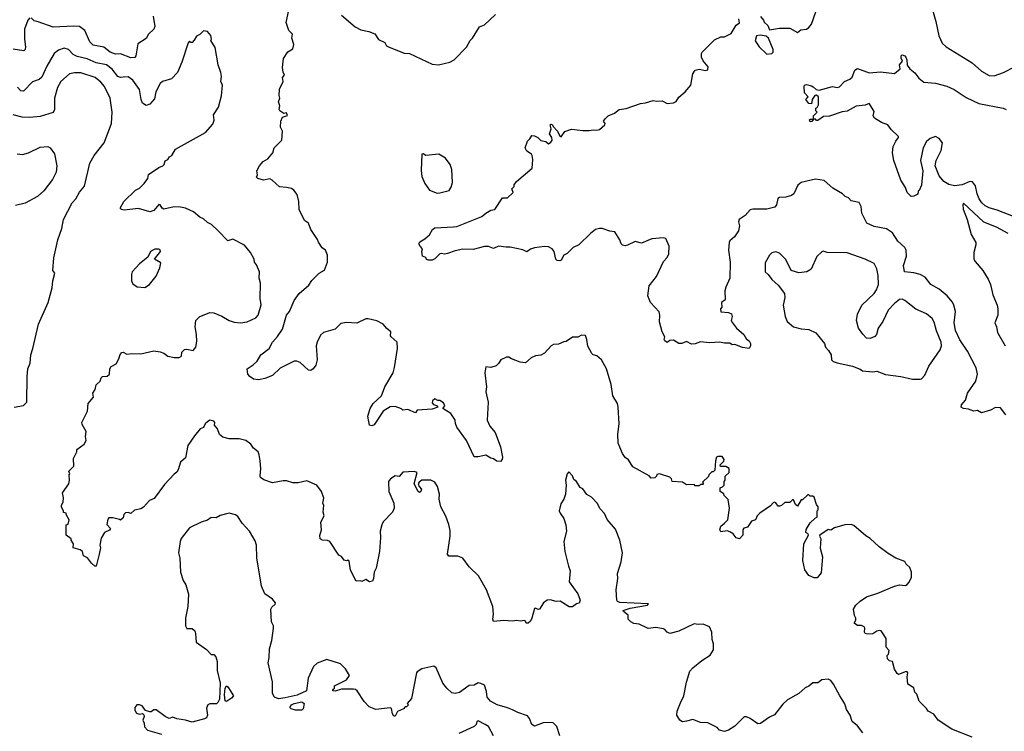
# Model space of a CAD drawing. Extents: x 2293139 to 2515392, y 824115 to 1006937.
# Tile 292 of 417: x 2370456 to 2378164, y 984039 to 989608. Entities that reach past the tile are written whole.
import ezdxf

# ---------------------------------------------------------------- set-up
doc = ezdxf.new("R2010")
doc.units = 0

msp = doc.modelspace()

# ---------------------------------------------------------------- linework, layer by layer
at = {"layer": '0CON10XD'}
for points in [[(2375921.7, 986188.3), (2375910, 986185), (2375902.5, 986155), (2375898.3, 986081.7), (2375885, 986070), (2375875, 986070), (2375850, 986045), (2375848.3, 986031.7), (2375801.7, 985988.3), (2375810, 985975), (2375805, 985970), (2375785, 985970), (2375775, 985960), (2375745, 985960), (2375735, 985970), (2375675, 985967.5), (2375645, 985987.5), (2375563, 985993), (2375560, 986015), (2375547, 986027), (2375465, 986053.3), (2375445, 986047.5), (2375442.5, 986035), (2375427, 986023), (2375400.7, 986020.7), (2375385, 986037.5), (2375255, 986107.5), (2375223, 986163), (2375195, 986182.5), (2375173.9, 986213.9), (2375140, 986295), (2375138, 986365), (2375150, 986445), (2375142, 986575), (2375135.6, 986605.6), (2375098.8, 986665), (2375086.1, 986753.9), (2375049.2, 986875), (2375012, 986945), (2374975, 986978), (2374945, 986986), (2374936, 986995), (2374904.2, 987054.2), (2374896.7, 987105), (2374885, 987137.5), (2374855, 987140), (2374826.1, 987123.9), (2374785, 987123.3), (2374735, 987090), (2374716.4, 987086.4), (2374675, 987068.8), (2374635, 987066.7), (2374617.5, 987055), (2374565, 986997.5), (2374535, 986982.5), (2374495, 986977.5), (2374459.3, 986960.7), (2374417, 986923), (2374375, 986926.7), (2374305, 986953.3), (2374285, 986966.7), (2374267, 986967), (2374222.5, 986945), (2374205, 986917.5), (2374185, 986900), (2374145, 986886.7), (2374105, 986890), (2374096.7, 986845), (2374111.2, 986735), (2374104.2, 986695.8), (2374123.1, 986615), (2374115.6, 986475), (2374136.3, 986426.3), (2374177.4, 986377.4), (2374220.8, 986265), (2374236.9, 986183.1), (2374233.1, 986166.9), (2374218.8, 986151.2), (2374192.3, 986152.3), (2374165, 986172.5), (2374145, 986176.7), (2374105, 986201.2), (2374045, 986186.2), (2374015, 986186.7), (2373954, 986315), (2373879.3, 986419.3), (2373867, 986447), (2373866.2, 986475), (2373857.7, 986487.7), (2373830, 986525), (2373767.5, 986565), (2373783, 986587), (2373775, 986610), (2373745, 986627.5), (2373728.3, 986628.3), (2373705, 986640), (2373687.5, 986625), (2373685, 986610), (2373695, 986597.5), (2373719.3, 986589.3), (2373730, 986575), (2373685, 986558.8), (2373568.3, 986551.7), (2373555, 986532.5), (2373495, 986556.7), (2373455, 986553.3), (2373445, 986562.5), (2373395, 986581.2), (2373355, 986579.2), (2373302.5, 986545), (2373231.7, 986438.3), (2373211.7, 986428.3), (2373193.6, 986433.6), (2373182.2, 986505), (2373200.9, 986565), (2373224.4, 986605), (2373289.6, 986665), (2373314.6, 986735), (2373379.5, 986845), (2373390.6, 986885), (2373412.5, 987035), (2373412, 987085), (2373364.3, 987125), (2373358, 987135), (2373362.5, 987165), (2373330.3, 987190.3), (2373301.2, 987225), (2373252.1, 987252.1), (2373185, 987267.5), (2373165, 987265.8), (2373095, 987231.9), (2373015, 987238.6), (2372969.7, 987230.3), (2372924.5, 987185.5), (2372835, 987160.6), (2372810.6, 987139.4), (2372784.2, 987085), (2372778, 987055), (2372784, 986945), (2372773.8, 986905), (2372752.5, 986875), (2372735, 986863.8), (2372716.4, 986866.4), (2372652.5, 986925), (2372625, 986936.2), (2372605, 986936), (2372495, 986881.2), (2372435, 986824.3), (2372375, 986799.4), (2372325, 986790.8), (2372287.5, 986795), (2372257.5, 986815), (2372241.2, 986835), (2372238, 986875), (2372285, 986906.2), (2372314, 986935), (2372343.8, 986985), (2372410, 987035), (2372435.6, 987084.4), (2372475, 987128), (2372513.2, 987186.8), (2372544.4, 987295), (2372568.6, 987325), (2372605, 987410), (2372643.7, 987466.3), (2372718.3, 987531.7), (2372743, 987567), (2372800, 987625), (2372842.3, 987647.7), (2372865, 987710), (2372866.7, 987765), (2372848.8, 987805), (2372824, 987824), (2372795, 987867.5), (2372788.3, 987888.3), (2372735, 987967.5), (2372716.7, 988015), (2372686.4, 988036.4), (2372645, 988122.5), (2372640.8, 988185), (2372629.4, 988239.4), (2372603.2, 988273.2), (2372585, 988286), (2372545, 988296), (2372490.5, 988300.5), (2372433, 988353), (2372415, 988362.5), (2372365, 988353.3), (2372320, 988365), (2372310, 988375), (2372317.5, 988395), (2372312.5, 988425), (2372333.3, 988465), (2372362.3, 988497.7), (2372399.5, 988520.5), (2372437.5, 988565), (2372447.5, 988605), (2372507.5, 988665), (2372512.5, 988735), (2372498.3, 988768.3), (2372500, 988815), (2372513.6, 988846.4), (2372551.7, 988858.3), (2372545, 988880), (2372523, 988873), (2372492.5, 988895), (2372487.5, 988905), (2372492.5, 988935), (2372482.5, 988965), (2372492.5, 988995), (2372487.5, 989015), (2372490, 989065), (2372517.5, 989125), (2372513, 989157), (2372530, 989175), (2372518.3, 989198.3), (2372513.3, 989235), (2372522.5, 989305), (2372555, 989357.5), (2372595, 989380), (2372602.5, 989415), (2372587.5, 989465), (2372592.5, 989495), (2372564.1, 989524.1), (2372543, 989587), (2372561.7, 989681.7)], [(2376255, 989632.5), (2376280, 989605), (2376285, 989590), (2376313, 989563), (2376325, 989530), (2376405, 989543.3), (2376485, 989543.3), (2376545, 989507.5), (2376572.3, 989527.7), (2376615, 989533.8), (2376635, 989546.2), (2376655.5, 989574.5), (2376689.3, 989670.7)], [(2377602, 989685), (2377628, 989595), (2377651.2, 989481.2), (2377676.7, 989425), (2377710, 989395), (2377911.7, 989271.7), (2377984.5, 989204.5), (2378045, 989172), (2378085, 989168), (2378158.8, 989195), (2378248.8, 989241.2)], [(2370535, 989622.5), (2370520, 989605), (2370493.3, 989535), (2370492.5, 989455), (2370502.2, 989395), (2370499.2, 989375), (2370487.5, 989365), (2370405, 989377.3)], [(2371500, 989635), (2371514.5, 989555.5), (2371505.8, 989535), (2371465, 989495.8), (2371445, 989460), (2371381.2, 989418.8), (2371364.6, 989325.4), (2371356.4, 989313.6), (2371325, 989310), (2371245, 989341.4), (2371205, 989337.8), (2371165, 989355.4), (2371115, 989392.2), (2371030.2, 989410.2), (2371004.6, 989435), (2370965, 989524.3), (2370925, 989554.5), (2370878.3, 989558.3), (2370718.6, 989548.6), (2370601.2, 989591.2), (2370569.3, 989599.3), (2370545, 989622.5)], [(2372974.1, 989644.1), (2373082.7, 989552.7), (2373127.7, 989527.7), (2373190, 989515), (2373235, 989496.7), (2373265, 989452.5), (2373315, 989430), (2373327.5, 989405), (2373342.5, 989395), (2373465, 989345.8), (2373507.5, 989345), (2373685, 989260), (2373735, 989254.4)], [(2375640, 987075), (2375615, 987073.8), (2375575, 987100), (2375545, 987097.5), (2375525, 987082.5), (2375507.5, 987095), (2375502.5, 987105), (2375507.5, 987125), (2375486, 987165), (2375463.6, 987243.6), (2375466.7, 987295), (2375461.7, 987321.7), (2375393.9, 987393.9), (2375373, 987447), (2375383.9, 987526.1), (2375441.2, 987598.8), (2375495.4, 987714.6), (2375523.8, 987746.2), (2375538.5, 987775), (2375541.1, 987835), (2375515, 987896.2), (2375495, 987902), (2375405, 987894.3), (2375325, 987859.2), (2375275, 987872), (2375215, 987842.5), (2375195, 987839.2), (2375175, 987844.2), (2375165, 987853.8), (2375155, 987886.2), (2375115, 987949.2), (2375075, 987952.5), (2375015, 987973.5), (2374995, 987974.5), (2374965, 987965.5), (2374924.3, 987935), (2374833.6, 987846.4), (2374788.8, 987825), (2374742.4, 987777.6), (2374715, 987764.2), (2374695, 987725.8), (2374685, 987720), (2374665, 987722.5), (2374653.8, 987733.8), (2374640.4, 987795), (2374625, 987815.6), (2374595, 987830), (2374564.2, 987834.2), (2374486.6, 987823.4), (2374455, 987812), (2374425, 987791.2), (2374395, 987808), (2374295, 987828), (2374265, 987826.7), (2374205, 987836.7), (2374165, 987817.5), (2374125, 987833.8), (2374095, 987833.8), (2374005, 987808.5), (2373925, 987811.9), (2373865, 987799.4), (2373805, 987777.5), (2373785, 987773.8), (2373755, 987778.8), (2373744.2, 987775.8), (2373705, 987736.2), (2373685, 987726.7), (2373657, 987727), (2373641.7, 987731.7), (2373636.1, 987746.1), (2373608.3, 987758.3), (2373603.3, 987796.7), (2373610, 987815), (2373590, 987835), (2373580, 987855), (2373589.3, 987870.7), (2373628.1, 987891.9), (2373665.4, 987924.6), (2373687.1, 987965), (2373705, 987979.4), (2373852.4, 987987.6), (2373879.4, 987990.6), (2374075, 988067.5), (2374105, 988094), (2374145, 988117.5), (2374175, 988122), (2374235, 988213.3), (2374275, 988214.2), (2374320, 988255), (2374310, 988285), (2374327, 988303), (2374327.5, 988315), (2374345, 988342.5), (2374467.5, 988445), (2374473.3, 988515), (2374466.7, 988545), (2374462.5, 988555), (2374425, 988580), (2374414.2, 988605), (2374431.7, 988658.3), (2374450, 988675), (2374465, 988702.5), (2374485, 988700), (2374512.5, 988685), (2374535, 988662.5), (2374576.1, 988656.1), (2374595, 988637.5), (2374615, 988650), (2374623.8, 988665), (2374622, 988685), (2374603.3, 988715), (2374617.5, 988755), (2374610, 988785), (2374615, 988790), (2374627.5, 988785), (2374631.7, 988771.7), (2374666.2, 988735), (2374685, 988697.5), (2374695, 988692.5), (2374725, 988733.3), (2374775, 988752.5), (2374865, 988740), (2374915, 988740), (2374945, 988746.7), (2374975, 988743.3), (2374995, 988750), (2375036.7, 988785), (2375040, 988795), (2375027.5, 988815), (2375042.5, 988835), (2375062.5, 988855), (2375113.6, 988876.4), (2375150, 988905), (2375205, 988913.3), (2375315, 988953.3), (2375355, 988956.7), (2375415, 988976.2), (2375445, 988970), (2375485, 988972.5), (2375525, 988952.5), (2375575, 988958), (2375595, 988968.8), (2375615, 989001.2), (2375666.9, 989043.1), (2375710.8, 989095), (2375725.9, 989184.1), (2375745, 989212.5), (2375775, 989220), (2375825, 989210), (2375842.5, 989215), (2375845, 989240), (2375806.4, 989286.4), (2375793.3, 989315), (2375793.8, 989345), (2375800, 989355), (2375895, 989451.2), (2375945, 989473.8), (2375975, 989473.8), (2376025, 989500), (2376065, 989566.7), (2376090, 989585), (2376086.7, 989615)], [(2373735, 989254.4), (2373823.4, 989276.6), (2373856.8, 989293.2), (2373955, 989394.2), (2373981.9, 989445), (2374000.6, 989465), (2374055, 989552.5), (2374095, 989568.8), (2374181.7, 989648.3)], [(2371585, 986998.1), (2371615, 986975.8), (2371665, 986964.3), (2371705, 986964.3), (2371723.8, 986975), (2371726, 987005), (2371745, 987026), (2371765, 987028.8), (2371815, 987018.8), (2371834, 987045), (2371841.7, 987088.3), (2371840.8, 987145), (2371830, 987205), (2371835.8, 987255), (2371865, 987284.3), (2371925, 987310), (2371945, 987315.8), (2371975, 987314), (2372039.1, 987289.1), (2372095, 987252.9), (2372135, 987240.8), (2372185, 987235.8), (2372236.8, 987243.2), (2372305.5, 987274.5), (2372324.2, 987295), (2372345.6, 987375.6), (2372338.1, 987425), (2372340, 987545), (2372330, 987585), (2372333.8, 987635), (2372310.7, 987690.7), (2372295, 987710), (2372292.5, 987735), (2372263.8, 987785), (2372215, 987844), (2372125, 987891.2), (2372085, 987876.7), (2372010, 987955), (2371956.7, 988005), (2371925, 988020), (2371895, 988050), (2371865, 988063.8), (2371815.4, 988105.4), (2371755, 988131.9), (2371715, 988141.9), (2371665, 988143.1), (2371585, 988124.2), (2371572.1, 988132.1), (2371555, 988160), (2371545, 988161.2), (2371506.7, 988115), (2371475, 988103.3), (2371385, 988130.8), (2371275, 988118.8), (2371253.3, 988123.3), (2371242.5, 988132.5), (2371272, 988185), (2371363.8, 988275), (2371395, 988290), (2371430, 988325), (2371458.8, 988365), (2371465, 988396.2), (2371545, 988451.2), (2371576.7, 988465), (2371586.2, 988475), (2371595, 988502.5), (2371615, 988513.3), (2371630, 988535), (2371646, 988545), (2371676.2, 988595), (2371911.2, 988725), (2371968.1, 988791.9), (2371977.3, 988822.7), (2371974.2, 988865), (2372013.1, 988925), (2372036.6, 989013.4), (2372042.5, 989095), (2372031.2, 989125), (2372035.7, 989165), (2372031.4, 989195), (2372010, 989255), (2371985, 989390), (2371952.5, 989445), (2371956.7, 989455), (2371952.5, 989485), (2371927, 989517), (2371895, 989520), (2371866.4, 989493.6), (2371840.7, 989479.3), (2371823, 989447), (2371805, 989430), (2371795, 989430), (2371785, 989440), (2371775, 989427.5), (2371724.4, 989275), (2371691.2, 989195), (2371643.6, 989146.4), (2371575, 989124.2), (2371555, 989108), (2371522.2, 989045), (2371510.3, 988989.7), (2371475, 988946.2), (2371445, 988936.2), (2371418, 988955), (2371406, 988985), (2371395, 989062), (2371341.8, 989135), (2371305, 989161.8), (2371265, 989157.5), (2371245, 989155.4), (2371225, 989164.6), (2371181, 989221), (2371135, 989254.7), (2371055, 989269.7), (2370985, 989302.2), (2370905, 989320.9), (2370875.3, 989335.3), (2370838, 989375), (2370805, 989384.4), (2370759.8, 989370.2), (2370725.3, 989344.7), (2370668.2, 989245), (2370630.5, 989159.5), (2370608.9, 989141.1), (2370555, 989121.2), (2370485, 989048), (2370465, 989052.5), (2370439.5, 989079.5)], [(2376305, 989337.5), (2376345, 989342.5), (2376356, 989354), (2376356, 989375), (2376317.5, 989465), (2376299.3, 989479.3), (2376253.6, 989486.4), (2376225, 989482.5), (2376213.9, 989443.9), (2376245, 989396.7), (2376305, 989337.5)], [(2378235, 988068.9), (2378108.1, 988118.1), (2378045, 988135.9), (2378015, 988151.6), (2377988.4, 988175), (2377967.3, 988205), (2377950.7, 988245), (2377937.8, 988307.8), (2377915, 988339.3), (2377895, 988342.7), (2377835, 988316.6), (2377775, 988307.3), (2377728.8, 988318.8), (2377691.7, 988341.7), (2377653.6, 988385), (2377623.3, 988465), (2377630, 988505), (2377670.8, 988585), (2377680.5, 988645), (2377655, 988679.2), (2377625, 988694), (2377585, 988677.5), (2377556, 988655), (2377528.6, 988605), (2377508, 988505), (2377525.6, 988425), (2377516.4, 988313.6), (2377498.3, 988271.7), (2377490, 988265), (2377488.3, 988241.7), (2377455, 988227.5), (2377433.9, 988223.9), (2377403.8, 988255), (2377390, 988295), (2377355, 988352.5), (2377298.5, 988505), (2377288.9, 988565), (2377294.5, 988615), (2377315, 988658), (2377336, 988685), (2377336, 988695), (2377278.3, 988748.3), (2377252.5, 988785), (2377204.1, 988804.1), (2377147, 988837), (2377137.5, 988855), (2377145, 988890), (2377109.5, 988949.5), (2377105, 988953.3), (2377075, 988940), (2377005, 988932), (2376935, 988893.3), (2376895, 988886.7), (2376796.1, 988853.9), (2376748.3, 988851.7), (2376705, 988820), (2376695, 988820), (2376685, 988830), (2376670, 988830), (2376658.3, 988811.7), (2376645, 988810), (2376640, 988825), (2376645, 988830), (2376670, 988830), (2376670, 988855), (2376700, 988885), (2376690, 988895), (2376690, 988915), (2376699.3, 988920.7), (2376709.3, 988940.7), (2376710, 989005), (2376695, 989017.5), (2376680, 989015), (2376660, 988985), (2376655, 988950), (2376635, 988952.5), (2376610, 988985), (2376630, 989005), (2376600, 989035), (2376597.5, 989085), (2376600, 989095), (2376615, 989100), (2376655, 989091.2), (2376668.3, 989081.7), (2376692, 989062), (2376715, 989058), (2376820, 989085), (2376855, 989078.8), (2376875, 989083.8), (2376913.8, 989125), (2376955, 989142), (2376972.5, 989157.5), (2376995, 989212.5), (2377015, 989226), (2377105, 989193.1), (2377195, 989199.2), (2377305, 989186), (2377350, 989225), (2377344.2, 989255), (2377367.5, 989285), (2377357, 989307), (2377357.5, 989325), (2377365, 989332.5), (2377385, 989326.2), (2377392.5, 989315), (2377400, 989295), (2377403, 989253), (2377425, 989222.5), (2377465, 989192), (2377495, 989150.8), (2377535, 989119.2), (2377625, 989111.1), (2377715, 989088.6), (2377771.7, 989061.7), (2377865, 989000), (2377965, 988951.5), (2378156.2, 988916.2), (2378177.5, 988905)], [(2370412.5, 986575), (2370485, 986587.5), (2370512.5, 986615), (2370514, 986815), (2370520, 986875), (2370538.9, 986921.1), (2370543.5, 986985), (2370560, 987035), (2370601.9, 987225), (2370679.4, 987395), (2370709.5, 987509.5), (2370714.3, 987565), (2370730, 987625), (2370716.2, 987646.2), (2370722.5, 987745), (2370754.2, 987885), (2370785.7, 987974.3), (2370798.6, 988045), (2370866, 988175), (2370896.2, 988205), (2370925, 988257.5), (2370964, 988305), (2371003.8, 988485), (2371038, 988545), (2371116.4, 988643.6), (2371174.3, 988795), (2371181.1, 988885), (2371164.6, 988995), (2371120.8, 989085), (2371090.4, 989120.4), (2371046.8, 989156.8), (2370935, 989192.6), (2370885, 989193.3), (2370845, 989183.6), (2370779.1, 989125), (2370752.2, 989077.8), (2370727.7, 988995), (2370727.5, 988905), (2370717.5, 988882.5), (2370615, 988850.6), (2370535, 988842.7), (2370475, 988844.4), (2370405, 988862.5)], [(2370435, 988558.1), (2370477, 988553), (2370525, 988567.5), (2370615, 988610), (2370675, 988616), (2370694, 988605), (2370727.6, 988557.6), (2370745.6, 988465), (2370741.4, 988415), (2370711.9, 988358.1), (2370645, 988270), (2370595.4, 988224.6), (2370497.9, 988172.1), (2370423.3, 988155)], [(2373725, 988250.8), (2373745, 988252.5), (2373818.3, 988271.7), (2373835, 988297.5), (2373843.1, 988335), (2373839.2, 988435), (2373825.6, 988475.6), (2373788.8, 988525), (2373737.5, 988555), (2373635, 988546.7), (2373615, 988558.8), (2373605, 988556.7), (2373599.3, 988429.3), (2373605, 988380), (2373627, 988327), (2373663.4, 988273.4), (2373725, 988250.8)], [(2378175.8, 986515), (2378135, 986570), (2378095, 986572.5), (2378057, 986553), (2377985, 986530), (2377955, 986550), (2377925, 986544), (2377885, 986560), (2377844.2, 986564.2), (2377827.5, 986575), (2377830, 986595), (2377859.5, 986630.5), (2377876.7, 986685), (2377941.7, 986778.3), (2377954, 986835), (2377945, 986882.5), (2377875.3, 987015), (2377815, 987102.2), (2377783.4, 987175), (2377771, 987235), (2377780.9, 987325), (2377769.2, 987375), (2377757.7, 987397.7), (2377716.3, 987446.3), (2377655, 987499.5), (2377588, 987535), (2377545, 987592.5), (2377506.7, 987615), (2377456.2, 987626.2), (2377384, 987635), (2377374.5, 987685), (2377397.3, 987757.3), (2377396.2, 987805), (2377384.2, 987824.2), (2377330.8, 987875), (2377289.7, 987939.7), (2377241.1, 987971.1), (2377145, 987988.5), (2377088.8, 988015), (2377050, 988095), (2377043.3, 988145), (2377027.7, 988177.7), (2376965, 988190), (2376945, 988213.3), (2376917.5, 988225), (2376897.5, 988245), (2376820.9, 988290.9), (2376755, 988349.4), (2376685, 988360.8), (2376575, 988333.8), (2376547.7, 988312.3), (2376516.7, 988245), (2376498.3, 988231.7), (2376455, 988218), (2376405, 988216.2), (2376392.3, 988207.7), (2376380.5, 988159.5), (2376368.3, 988141.7), (2376305, 988126.2), (2376195, 988126.2), (2376175, 988120), (2376135, 988076.7), (2376088, 988045), (2376084.2, 988025.8), (2376090.6, 987995), (2376084, 987955), (2376051.7, 987908.3), (2376015, 987876.2), (2376010, 987865), (2376004.4, 987805.6), (2376018.8, 987711.2), (2376016.7, 987585), (2375984.2, 987515.8), (2375976.2, 987485), (2375980, 987415), (2375950, 987395), (2375951.7, 987358.3), (2375942.5, 987345), (2375945, 987322.5), (2376005, 987316.2), (2376028.8, 987305), (2376034, 987285), (2376026.2, 987255), (2376036.2, 987235), (2376066.7, 987195), (2376125, 987143.3), (2376145, 987107.5), (2376167.5, 987095), (2376177.5, 987075), (2376177.5, 987055), (2376167.5, 987035), (2376113.5, 987043.5), (2376055, 987066.2), (2376035, 987062.5), (2376015, 987076.2), (2375975, 987075.5), (2375935, 987085.6), (2375855, 987078.5), (2375785, 987087.5), (2375745, 987072.5), (2375715, 987070), (2375675, 987088.8), (2375640, 987075)], [(2378193.3, 987935), (2378104.3, 987985), (2378004.7, 988024.7), (2377845, 988173.3), (2377838.3, 988161.7), (2377842.3, 988125), (2377873.9, 988043.9), (2377905, 987927.5), (2377941.1, 987865), (2377942.2, 987845), (2377924.5, 987785), (2377926.5, 987735), (2377936.5, 987715), (2377995.7, 987645.7), (2378038.7, 987578.7), (2378055.4, 987535), (2378073.5, 987455), (2378108.5, 987375), (2378113.9, 987345), (2378112.3, 987295), (2378089.4, 987235), (2378103.3, 987203.3), (2378110.1, 987160.1), (2378171.8, 987055)], [(2371435, 987512.5), (2371472.5, 987535), (2371525, 987600), (2371553.8, 987665), (2371560, 987705), (2371512.5, 987735), (2371559.2, 987795), (2371556.4, 987806.4), (2371545, 987812), (2371515, 987812.9), (2371478.8, 987795), (2371459.3, 987750.7), (2371393, 987697), (2371336.1, 987633.9), (2371330, 987615), (2371330, 987565), (2371340.7, 987540.7), (2371375, 987517.5), (2371435, 987512.5)], [(2377505, 986793.8), (2377515, 986796.7), (2377543.1, 986826.9), (2377573, 986897), (2377663.3, 987025), (2377673.8, 987055), (2377668.8, 987085), (2377632.8, 987172.8), (2377615, 987240), (2377598.7, 987268.7), (2377555, 987306), (2377472.2, 987342.2), (2377385, 987410.8), (2377365, 987420), (2377345, 987418.8), (2377303.7, 987386.3), (2377255.8, 987335), (2377214.4, 987245.6), (2377176.7, 987195), (2377162.5, 987145), (2377150.7, 987129.3), (2377115, 987113.8), (2377086.4, 987116.4), (2377057, 987147), (2377024, 987195), (2377006.9, 987255), (2377015.6, 987304.4), (2377048.6, 987375), (2377144.4, 987465), (2377164.5, 987495), (2377178.2, 987535), (2377176.4, 987606.4), (2377167.5, 987657.5), (2377145, 987701.2), (2377074.3, 987734.3), (2376935, 987782.9), (2376777.3, 987787.3), (2376745, 987795.7), (2376735, 987792), (2376696, 987755), (2376651.2, 987655), (2376617.5, 987635), (2376555, 987626.7), (2376495.4, 987645.4), (2376455, 987732.5), (2376405, 987781.1), (2376375, 987792.5), (2376345, 987783.3), (2376326.7, 987765), (2376293.3, 987705), (2376293.3, 987635), (2376316, 987615), (2376344.3, 987574.3), (2376395, 987530), (2376442.5, 987465), (2376445.8, 987435), (2376433.8, 987375), (2376449.2, 987285), (2376465, 987246.7), (2376513.6, 987203.6), (2376575, 987187.5), (2376634.2, 987184.2), (2376687.7, 987157.7), (2376756.2, 987075), (2376764.3, 987044.3), (2376788.8, 987018.8), (2376808.8, 986985), (2376812.5, 986945), (2376825, 986933.8), (2376855, 986922), (2376975.7, 986895.7), (2377035, 986874), (2377055, 986860), (2377135, 986851.2), (2377165, 986856.2), (2377235, 986831.2), (2377354.2, 986815.8), (2377445, 986795.8), (2377505, 986793.8)], [(2377057.4, 984027.4), (2377015, 984080.8), (2376974.2, 984115), (2376957.1, 984165), (2376929.3, 984209.3), (2376915, 984253.8), (2376875.8, 984315), (2376828.3, 984408.3), (2376806, 984435), (2376784.2, 984445.8), (2376735, 984442), (2376705, 984417.5), (2376665, 984419.2), (2376635, 984392), (2376605, 984378), (2376556.8, 984333.2), (2376468, 984285), (2376429.8, 984250.2), (2376365, 984166.7), (2376325, 984150), (2376255, 984098.8), (2376235, 984097.5), (2376175, 984140), (2376145, 984152.5), (2376128.3, 984151.7), (2376055, 984077.5), (2376005, 984046.2), (2375975, 984037.5), (2375935, 984047.5), (2375915, 984067.5), (2375844.1, 984104.1), (2375785, 984106.7), (2375725, 984131.2), (2375675, 984118), (2375645, 984113.8), (2375623.3, 984125), (2375600, 984165), (2375604, 984195), (2375628.3, 984261.7), (2375656, 984315), (2375677, 984423), (2375701.7, 984508.3), (2375724.5, 984535.5), (2375795, 984593.3), (2375862.5, 984635), (2375887.5, 984675), (2375887, 984723), (2375876.4, 984756.4), (2375873.6, 984813.6), (2375857.5, 984855), (2375806.1, 984876.1), (2375766.4, 984873.6), (2375735, 984878.8), (2375615, 984823.3), (2375545, 984804), (2375525, 984813.3), (2375507.5, 984835), (2375495, 984840), (2375435, 984850), (2375375, 984843.3), (2375305, 984877.5), (2375265, 984882.5), (2375240, 984895), (2375220, 984915), (2375218.3, 984948.3), (2375182.5, 984975), (2375180, 984985), (2375235, 985002.5), (2375370, 985025), (2375377.5, 985035), (2375153.6, 985046.4), (2375136.7, 985055), (2375131.2, 985065), (2375126.2, 985145), (2375138, 985235), (2375136.2, 985275), (2375164, 985365), (2375174, 985435), (2375154.6, 985534.6), (2375119.7, 985619.7), (2375056.4, 985696.4), (2375035, 985743.3), (2374999.4, 985779.4), (2374978, 985825), (2374931.7, 985871.7), (2374895, 985893.3), (2374865, 985937.5), (2374845, 985947.5), (2374815, 985992.5), (2374795, 986010), (2374785, 986037.5), (2374755, 986070), (2374742.5, 986055), (2374730, 986005), (2374733.8, 985965), (2374728, 985895), (2374715, 985856.7), (2374691.2, 985818.8), (2374680, 985765), (2374686.7, 985745), (2374716, 985705), (2374731.4, 985655), (2374735.8, 985604.2), (2374716, 985525), (2374723.1, 985445), (2374751.3, 985331.3), (2374765.6, 985295), (2374758.8, 985208.8), (2374826, 985115), (2374843.3, 985065), (2374835, 985042.5), (2374813.9, 985036.1), (2374785, 985013.3), (2374758.3, 985011.7), (2374688.3, 985058.3), (2374655, 985054.2), (2374607.7, 985067.7), (2374585, 985066.2), (2374555.9, 985044.1), (2374525, 984993.3), (2374515, 984991.2), (2374495, 985003.3), (2374485, 985000), (2374465, 984923.3), (2374455, 984900), (2374437.5, 984885), (2374420, 984885), (2374415, 984900), (2374405, 984906.7), (2374375, 984900), (2374345, 984906.2), (2374315, 984901.2), (2374245, 984906.2), (2374165, 984897.5), (2374158.8, 984915), (2374164, 984955), (2374160.8, 985015), (2374111.4, 985145), (2374047.5, 985255), (2373975.6, 985325), (2373925, 985393.5), (2373885, 985410), (2373815, 985410), (2373804.1, 985425.9), (2373827.1, 985565), (2373825, 985610), (2373815, 985657.5), (2373791.7, 985721.7), (2373752.9, 985795), (2373741.2, 985855), (2373743.8, 985895), (2373728, 985955), (2373705, 985988.8), (2373675, 986003.8), (2373605, 986003.3), (2373582.3, 985987.7), (2373576.7, 985975), (2373583.3, 985955), (2373601.2, 985935), (2373595.8, 985915), (2373585, 985908.8), (2373574.5, 985914.5), (2373543.3, 985975), (2373566.7, 986065), (2373545, 986073.3), (2373455, 986066.7), (2373427, 986033), (2373395, 986037.5), (2373360, 986015), (2373344, 985995), (2373347.1, 985915), (2373384.3, 985825), (2373386.7, 985785), (2373374, 985755), (2373302.1, 985677.9), (2373292, 985655), (2373278, 985605), (2373281.2, 985555), (2373273.3, 985445), (2373246, 985315), (2373230, 985285), (2373226.4, 985233.6), (2373217.5, 985215), (2373195, 985207.5), (2373166.7, 985226.7), (2373135, 985210), (2373125, 985216.7), (2373090, 985215), (2373045, 985300), (2373035, 985370), (2373025, 985377.5), (2373015, 985372.5), (2372995, 985377.5), (2372975.9, 985405.9), (2372955, 985417.5), (2372883.3, 985525), (2372865, 985532.5), (2372823.8, 985533.8), (2372807.5, 985545), (2372805, 985570), (2372820, 985615), (2372813.9, 985676.1), (2372840, 985725), (2372832.5, 985755), (2372837.5, 985805), (2372830, 985825), (2372836.4, 985863.6), (2372817.5, 985915), (2372783.3, 985965), (2372705, 985998), (2372635, 985984.3), (2372595, 985983.1), (2372545, 985999.4), (2372519.7, 986000.3), (2372435, 985982.7), (2372366.6, 986006.6), (2372342, 986025), (2372337.3, 986037.3), (2372342.5, 986095), (2372338.6, 986155), (2372331.7, 986201.7), (2372322, 986225), (2372286.2, 986255), (2372266.6, 986286.6), (2372225.5, 986315.5), (2372175, 986328.1), (2372096.8, 986326.8), (2372045, 986340), (2372020.9, 986360.9), (2372003.3, 986405), (2371980, 986435), (2371982.5, 986455), (2371976.1, 986466.1), (2371945, 986473.3), (2371925, 986461.2), (2371908.8, 986445), (2371895, 986416.2), (2371870, 986405), (2371825, 986352.5), (2371772, 986275), (2371755, 986180), (2371713.9, 986146.1), (2371696.7, 986085), (2371685, 986067.5), (2371665, 986052.5), (2371590.9, 985969.1), (2371509.3, 985860.7), (2371472.5, 985845), (2371425, 985793.3), (2371405, 985780), (2371355, 985770), (2371327, 985743), (2371305, 985750), (2371285, 985747.5), (2371272.5, 985735), (2371265, 985710), (2371245, 985690), (2371237, 985697), (2371185, 985710), (2371155, 985710), (2371145, 985700), (2371138.3, 985658.3), (2371167.5, 985625), (2371158.3, 985611.7), (2371120, 985595), (2371095, 985550), (2371083.9, 985496.1), (2371087.5, 985475), (2371078.8, 985425), (2371055, 985330), (2371045, 985330), (2371017.5, 985355), (2370985.8, 985395.8), (2370955, 985412.5), (2370947.5, 985445), (2370929.3, 985459.3), (2370873.6, 985473.6), (2370877.5, 985505), (2370860, 985535), (2370860, 985545), (2370820, 985575), (2370820, 985655), (2370835, 985660), (2370842.5, 985695), (2370820, 985735), (2370820, 985745), (2370800, 985750), (2370800, 985765), (2370783, 985793), (2370782.5, 985805), (2370796.7, 985835), (2370800, 985865), (2370790, 985905), (2370840, 985975), (2370846.7, 986005), (2370842.5, 986045), (2370847.5, 986055), (2370840, 986075), (2370878.8, 986115), (2370877, 986173), (2370902.5, 986225), (2370902.5, 986245), (2370960, 986285), (2370976.1, 986313.9), (2370971.2, 986345), (2370976.2, 986385), (2370945, 986440), (2370943.3, 986455), (2370987.5, 986545), (2370992.5, 986605), (2371032.5, 986655), (2371027.5, 986685), (2371047.5, 986715), (2371055, 986750), (2371085, 986780), (2371092.5, 986805), (2371103.6, 986816.4), (2371141.7, 986818.3), (2371160, 986835), (2371162.5, 986875), (2371172.5, 986895), (2371210, 986915), (2371233.3, 986955), (2371242.3, 986987.7), (2371255, 987002.5), (2371265, 987006.7), (2371295, 986991.2), (2371335, 986996.2), (2371405, 986993.1), (2371505, 987017.1), (2371555, 987010), (2371585, 986998.1)], [(2377912.7, 983992.7), (2377753.8, 984055), (2377647.5, 984125), (2377613, 984173), (2377567, 984197), (2377556.4, 984216.4), (2377497.5, 984275), (2377478.8, 984328.8), (2377463.3, 984345), (2377455, 984380), (2377408.3, 984408.3), (2377403.3, 984465), (2377410, 984495), (2377403, 984503), (2377395, 984507.5), (2377335, 984482.5), (2377325, 984490), (2377303.3, 984525), (2377290, 984585), (2377265, 984590), (2377250, 984605), (2377248.3, 984631.7), (2377257, 984643), (2377261.7, 984671.7), (2377238.3, 984698.3), (2377240, 984765), (2377211.7, 984808.3), (2377200, 984825), (2377185, 984827.5), (2377165, 984823.3), (2377135, 984802.5), (2377095, 984798.8), (2377075, 984803.3), (2377068.8, 984815), (2377072.5, 984845), (2377066.4, 984856.4), (2377045, 984867.5), (2377015, 984867.5), (2376990, 984885), (2377001.7, 984908.3), (2377002.5, 984925), (2376992.5, 984945), (2376982.5, 984995), (2377001.2, 985025), (2377035, 985058), (2377085, 985091.4), (2377175, 985118.8), (2377305, 985173.8), (2377345, 985183.8), (2377390.7, 985179.3), (2377405, 985186.7), (2377420, 985205), (2377436.7, 985245), (2377436.7, 985285), (2377425, 985320), (2377397, 985347), (2377385, 985367.5), (2377315, 985393.3), (2377255, 985430), (2377185, 985481.2), (2377115, 985548.8), (2377079.7, 985569.7), (2376985, 985650), (2376965, 985656.2), (2376915, 985653.8), (2376835, 985630), (2376805, 985612.5), (2376785, 985617.5), (2376720, 985575), (2376717.5, 985565), (2376726.7, 985545), (2376723, 985473), (2376740, 985405), (2376731.7, 985278.3), (2376699.2, 985240.8), (2376675, 985240), (2376635, 985258.8), (2376602.7, 985302.7), (2376586, 985375), (2376594.2, 985505.8), (2376632.5, 985575), (2376630, 985585), (2376610, 985595), (2376613, 985617), (2376645, 985670), (2376685, 985710), (2376700, 985715), (2376700, 985765), (2376707, 985773), (2376707.5, 985795), (2376693, 985813), (2376675, 985870), (2376665, 985880), (2376645, 985880), (2376635, 985890), (2376625, 985890), (2376585, 985850), (2376575, 985850), (2376545, 985800), (2376530, 985815), (2376515, 985850), (2376505, 985850), (2376485, 985830), (2376445, 985830), (2376420, 985805), (2376405, 985800), (2376395, 985800), (2376375, 985827.5), (2376365, 985832.5), (2376355, 985827.5), (2376335, 985802.5), (2376250, 985745), (2376230, 985725), (2376217.5, 985695), (2376185, 985682.5), (2376155, 985637.5), (2376125, 985627.5), (2376117.5, 985615), (2376116.2, 985575), (2376090, 985545), (2376065, 985552.5), (2376042.5, 985585), (2376015, 985600), (2375995, 985606.7), (2375945, 985600), (2375936.2, 985615), (2375943.8, 985645), (2375975, 985666.7), (2375998.8, 985695), (2376012.5, 985785), (2376001.7, 985851.7), (2375970, 985885), (2375968.3, 985898.3), (2375940, 985915), (2375940, 985945), (2375958.3, 985951.7), (2375970, 985965), (2375970, 985995), (2375980, 986005), (2375980, 986035), (2376010, 986065), (2376010, 986095), (2375985, 986110), (2375941.7, 986111.7), (2375940, 986125), (2375968.3, 986151.7), (2375970, 986165), (2375955, 986190), (2375921.7, 986188.3)], [(2374685, 984003.3), (2374660, 984075), (2374633.6, 984103.6), (2374608, 984108), (2374555, 984104.3), (2374485, 984077.5), (2374465, 984091.2), (2374447.9, 984137.9), (2374430.5, 984160.5), (2374355, 984185.6), (2374315, 984205.6), (2374275, 984223.1), (2374194.6, 984244.6), (2374140.8, 984275), (2374115.7, 984305), (2374110.3, 984350.3), (2374095, 984400), (2374065, 984412.5), (2374045, 984416.7), (2374015, 984400), (2373975, 984398), (2373898.1, 984341.9), (2373865, 984335.5), (2373838.7, 984338.7), (2373798.8, 984375), (2373767.5, 984415), (2373716.7, 984535), (2373698.3, 984548.3), (2373605, 984528.2), (2373568.8, 984505), (2373562, 984495), (2373524, 984295), (2373490, 984255), (2373500, 984245), (2373485, 984230), (2373475, 984230), (2373460, 984215), (2373415, 984194), (2373395, 984157.5), (2373385, 984157.5), (2373373.8, 984175), (2373366, 984216), (2373355, 984222.5), (2373245, 984208.8), (2373191.2, 984231.2), (2373152.1, 984272.1), (2373096.7, 984355), (2373085.6, 984365.6), (2373069.3, 984369.3), (2372975, 984368.8), (2372925, 984353.3), (2372907.5, 984355), (2372907.5, 984365), (2372920, 984375), (2372920, 984395), (2373015, 984442), (2373038.8, 984475), (2373006.8, 984526.8), (2372967.6, 984567.6), (2372859.3, 984600.7), (2372785, 984571.2), (2372755, 984546.7), (2372713.8, 984455), (2372700, 984355), (2372627.9, 984322.1), (2372535, 984299.6), (2372482.8, 984292.8), (2372450, 984305), (2372436.2, 984335), (2372435.9, 984425.9), (2372402.5, 984575), (2372410, 984615), (2372412, 984685), (2372431.2, 984748.8), (2372443.8, 984845), (2372443.3, 984865), (2372426, 984895), (2372422, 984995), (2372430, 985010), (2372456.9, 985033.1), (2372459.2, 985045), (2372435, 985072.5), (2372374, 985115), (2372348, 985175), (2372313.6, 985396.4), (2372310, 985495), (2372298.3, 985528.3), (2372254.1, 985604.1), (2372197.7, 985667.7), (2372165, 985720), (2372145, 985734), (2372095, 985746.7), (2372025, 985728.8), (2371995, 985710), (2371955, 985713.3), (2371925, 985691.2), (2371875.7, 985674.3), (2371785, 985630), (2371721.3, 985548.7), (2371711.4, 985525), (2371698, 985435), (2371710, 985395), (2371713.8, 985285), (2371735, 985220), (2371756.7, 985185), (2371778.3, 985111.7), (2371771.2, 985015), (2371753.8, 984925), (2371753.6, 984863.6), (2371763.6, 984843.6), (2371775, 984842.5), (2371805, 984842.5), (2371826.1, 984826.1), (2371833.3, 984805), (2371837, 984737), (2371919.3, 984679.3), (2371955, 984640), (2371975, 984640), (2371991.7, 984621.7), (2372002.5, 984585), (2372002.5, 984515), (2372026, 984415), (2372019.8, 984290.2), (2372007.1, 984262.9), (2371996.1, 984253.9), (2371945, 984253.8), (2371930, 984245), (2371919.3, 984220.7), (2371926.7, 984165), (2371917.5, 984145), (2371903.9, 984136.1), (2371805, 984111.2), (2371755, 984126.2), (2371685, 984136.2), (2371655, 984148), (2371625, 984140), (2371595, 984153.8), (2371525, 984206.7), (2371505, 984207.5), (2371485, 984190), (2371475, 984190), (2371441.7, 984201.7), (2371415, 984237.5), (2371395, 984246.7), (2371372.5, 984245), (2371357.5, 984225), (2371357.5, 984205), (2371371.7, 984181.7), (2371395, 984172.5), (2371417.5, 984177.5), (2371428.3, 984168.3), (2371430, 984155), (2371420, 984125), (2371431.7, 984101.7), (2371433, 984073), (2371457, 984047), (2371565, 984015.8)], [(2372075, 984272.9), (2372065, 984277.5), (2372060.6, 984325), (2372064.2, 984375), (2372075, 984393.3), (2372085, 984387.5), (2372130, 984315), (2372115, 984297.5), (2372075, 984272.9)], [(2372665, 984203.3), (2372615, 984203.3), (2372580, 984215), (2372570, 984225), (2372584, 984245), (2372603.8, 984255), (2372665, 984269.2), (2372683.8, 984255), (2372676.2, 984215), (2372665, 984203.3)], [(2374164.3, 984004.3), (2374125.7, 984075), (2374100.9, 984090.9), (2374045, 984120), (2374035.8, 984114.2), (2374028.4, 984091.6), (2374014.7, 984075.3), (2373895, 984022)]]:
    msp.add_lwpolyline(points, dxfattribs=at)

doc.saveas('drawing.dxf')
